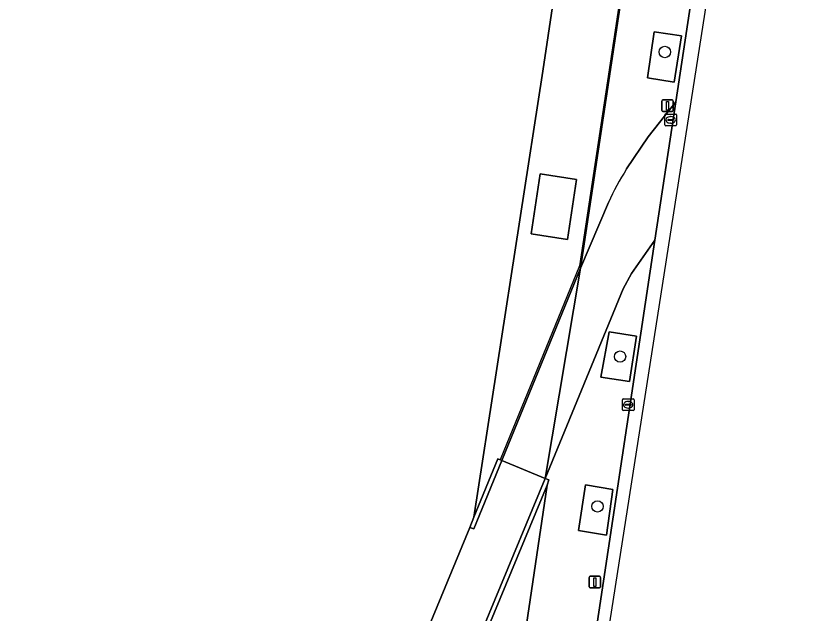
# Model space of a CAD drawing. Extents: x 163008 to 163854, y 382777 to 383982.
# Drawn here: x 163641 to 163709.6, y 382833.6 to 382884.8 of the extents above; entities that cross this region are included whole.
import ezdxf

# ---------------------------------------------------------------- set-up
doc = ezdxf.new("R2010")
doc.units = 0
for name, color, linetype in [('IMGEO_Boom', 7, 'Continuous'), ('IMGEO_Erf', 7, 'Continuous'), ('IMGEO_Groenvoorziening', 7, 'Continuous'), ('IMGEO_Hek', 7, 'Continuous'), ('IMGEO_Kolk', 7, 'Continuous'), ('IMGEO_Lichtmast', 7, 'Continuous'), ('IMGEO_Muur', 7, 'Continuous'), ('IMGEO_Pand', 7, 'Continuous'), ('IMGEO_Rijbaan_lokaal_gesloten', 7, 'Continuous'), ('IMGEO_Rijbaan_lokaal_open', 7, 'Continuous'), ('IMGEO_Voetpad_open', 7, 'Continuous')]:
    doc.layers.add(name, color=color, linetype=linetype)

msp = doc.modelspace()

# ---------------------------------------------------------------- linework, layer by layer
at = {"layer": 'IMGEO_Boom'}
for centre in [(163696.499, 382881.73), (163692.668, 382855.662), (163690.739, 382842.845)]:
    msp.add_circle(centre, 0.489, dxfattribs=at)
at = {"layer": 'IMGEO_Erf'}
for points in [[(163695.192, 382902.377), (163695.593, 382905.038), (163699.126, 382927.727), (163696.771, 382939.336), (163694.944, 382939.641), (163686.07, 382880.075), (163680.173, 382841.91), (163682.212, 382846.916), (163682.423, 382846.829), (163682.563, 382846.772), (163689.287, 382863.234)], [(163688.95, 382870.831), (163688.179, 382865.688), (163685.063, 382866.155), (163685.834, 382871.298)]]:
    msp.add_lwpolyline(points, close=True, dxfattribs=at)
at = {"layer": 'IMGEO_Groenvoorziening'}
for points in [[(163697.915, 382883.098), (163695.594, 382883.457), (163695.022, 382879.526), (163697.302, 382879.146)], [(163694.084, 382857.418), (163691.73, 382857.785), (163691.02, 382853.889), (163693.477, 382853.526)], [(163686.424, 382844.655), (163677.418, 382822.936), (163677.503, 382822.899), (163676.444, 382816.031), (163675.673, 382810.936), (163677.474, 382810.663), (163678.223, 382810.617), (163681.824, 382813.446), (163682.209, 382816.184)], [(163692.041, 382844.291), (163689.714, 382844.69), (163689.118, 382840.778), (163691.494, 382840.376)]]:
    msp.add_lwpolyline(points, close=True, dxfattribs=at)
at = {"layer": 'IMGEO_Hek'}
msp.add_lwpolyline([(163696.717, 382938.956), (163698.941, 382927.911), (163689.192, 382863.442), (163682.423, 382846.829)], dxfattribs=at)
at = {"layer": 'IMGEO_Kolk'}
for p, q in [((163696.497, 382875.496), (163696.497, 382876.348)), ((163696.572, 382876.422), (163697.424, 382876.422)), ((163697.498, 382876.348), (163697.498, 382875.496)), ((163696.756, 382875.916), (163696.756, 382875.928)), ((163697.194, 382875.879), (163696.796, 382875.879)), ((163696.799, 382875.965), (163697.197, 382875.965)), ((163696.985, 382876.202), (163697.01, 382876.202)), ((163697.24, 382875.928), (163697.24, 382875.916)), ((163697.424, 382875.422), (163696.572, 382875.422)), ((163697.008, 382875.642), (163696.983, 382875.642)), ((163692.863, 382851.118), (163692.863, 382851.97)), ((163692.938, 382852.044), (163693.79, 382852.044)), ((163693.351, 382851.824), (163693.376, 382851.824)), ((163693.864, 382851.97), (163693.864, 382851.118)), ((163693.79, 382851.044), (163692.938, 382851.044)), ((163693.122, 382851.538), (163693.122, 382851.55)), ((163693.56, 382851.501), (163693.162, 382851.501)), ((163693.165, 382851.587), (163693.563, 382851.587)), ((163693.374, 382851.264), (163693.349, 382851.264)), ((163693.606, 382851.55), (163693.606, 382851.538))]:
    msp.add_line(p, q, dxfattribs=at)
for points in [[(163696.497, 382875.496), (163696.497, 382876.348)], [(163696.572, 382876.422), (163697.424, 382876.422)], [(163697.498, 382876.348), (163697.498, 382875.496)], [(163697.424, 382875.422), (163696.572, 382875.422)], [(163692.863, 382851.118), (163692.863, 382851.97)], [(163692.938, 382852.044), (163693.79, 382852.044)], [(163693.864, 382851.97), (163693.864, 382851.118)], [(163693.79, 382851.044), (163692.938, 382851.044)]]:
    msp.add_lwpolyline(points, dxfattribs=at)
for centre, radius, start, end in [((163696.574, 382876.346), 0.0765, 91.55205, 178.44795), ((163696.574, 382876.346), 0.0765, 91.55205, 178.44795), ((163697.422, 382876.346), 0.0765, 1.55205, 88.44795), ((163697.422, 382876.346), 0.0765, 1.55205, 88.44795), ((163696.796, 382875.925), 0.0403, 85.87752, 175.75265), ((163696.793, 382875.915), 0.0366, 178.93798, 274.71019), ((163697.197, 382875.922), 0.043, 264.86636, 352.45326), ((163697.201, 382875.927), 0.0386, 1.73085, 96.63898), ((163696.574, 382875.498), 0.0765, 181.55205, 268.44795), ((163696.574, 382875.498), 0.0765, 181.55205, 268.44795), ((163697.422, 382875.498), 0.0765, 271.55205, 358.44795), ((163697.422, 382875.498), 0.0765, 271.55205, 358.44795), ((163692.94, 382851.968), 0.0765, 91.55205, 178.44795), ((163692.94, 382851.968), 0.0765, 91.55205, 178.44795), ((163693.788, 382851.968), 0.0765, 1.55205, 88.44795), ((163693.788, 382851.968), 0.0765, 1.55205, 88.44795), ((163692.94, 382851.12), 0.0765, 181.55205, 268.44795), ((163692.94, 382851.12), 0.0765, 181.55205, 268.44795), ((163693.162, 382851.547), 0.0403, 85.87752, 175.75265), ((163693.159, 382851.537), 0.0366, 178.93798, 274.71019), ((163693.563, 382851.544), 0.043, 264.86636, 352.45326), ((163693.567, 382851.549), 0.0386, 1.73085, 96.63898), ((163693.788, 382851.12), 0.0765, 271.55205, 358.44795), ((163693.788, 382851.12), 0.0765, 271.55205, 358.44795)]:
    msp.add_arc(centre, radius, start, end, dxfattribs=at)
for centre, major_axis, ratio, start_param, end_param in [((163696.984, 382875.922), (-0.387, 0.002), 0.722429, 4.712389, 7.853982), ((163697.009, 382875.922), (-0.39, 0.002), 0.717154, 1.570796, 4.712389), ((163693.35, 382851.544), (-0.387, 0.002), 0.722429, 4.712389, 7.853982), ((163693.375, 382851.544), (-0.39, 0.002), 0.717154, 1.570796, 4.712389)]:
    msp.add_ellipse(centre, major_axis=major_axis, ratio=ratio, start_param=start_param, end_param=end_param, dxfattribs=at)
at = {"layer": 'IMGEO_Lichtmast'}
for p, q in [((163696.23, 382876.725), (163696.23, 382877.525)), ((163696.23, 382877.525), (163696.23, 382876.725)), ((163696.33, 382877.625), (163697.12, 382877.625)), ((163697.12, 382877.625), (163696.33, 382877.625)), ((163697.22, 382877.525), (163697.22, 382876.725)), ((163697.22, 382876.725), (163697.22, 382877.525)), ((163697.12, 382876.625), (163696.33, 382876.625)), ((163696.33, 382876.625), (163697.12, 382876.625)), ((163690.015, 382835.965), (163690.015, 382836.765)), ((163690.015, 382836.765), (163690.015, 382835.965)), ((163690.115, 382836.865), (163690.905, 382836.865)), ((163690.905, 382836.865), (163690.115, 382836.865)), ((163691.005, 382836.765), (163691.005, 382835.965)), ((163691.005, 382835.965), (163691.005, 382836.765)), ((163690.905, 382835.865), (163690.115, 382835.865)), ((163690.115, 382835.865), (163690.905, 382835.865))]:
    msp.add_line(p, q, dxfattribs=at)
for points in [[(163696.65, 382877.5), (163696.8, 382877.5), (163696.8, 382876.75), (163696.65, 382876.75), (163696.65, 382877.5)], [(163690.435, 382836.74), (163690.585, 382836.74), (163690.585, 382835.99), (163690.435, 382835.99), (163690.435, 382836.74)]]:
    msp.add_lwpolyline(points, dxfattribs=at)
for centre, start, end in [((163696.33, 382877.525), 90, 180), ((163696.33, 382877.525), 90, 180), ((163697.12, 382877.525), 0, 90), ((163697.12, 382877.525), 360, 90), ((163696.33, 382876.725), 180, 270), ((163696.33, 382876.725), 180, 270), ((163697.12, 382876.725), 270, 0), ((163697.12, 382876.725), 270, 0), ((163690.115, 382836.765), 90, 180), ((163690.115, 382836.765), 90, 180), ((163690.905, 382836.765), 0, 90), ((163690.905, 382836.765), 360, 90), ((163690.115, 382835.965), 180, 270), ((163690.115, 382835.965), 180, 270), ((163690.905, 382835.965), 270, 0), ((163690.905, 382835.965), 270, 0)]:
    msp.add_arc(centre, 0.1, start, end, dxfattribs=at)
at = {"layer": 'IMGEO_Muur'}
for points in [[(163682.563, 382846.772), (163682.423, 382846.829), (163682.212, 382846.916), (163680.173, 382841.91), (163679.82, 382841.047), (163680.154, 382840.919)], [(163686.424, 382844.655), (163686.579, 382845.117), (163686.253, 382845.231), (163677.64, 382824.469), (163677.068, 382823.09), (163677.418, 382822.936)]]:
    msp.add_lwpolyline(points, close=True, dxfattribs=at)
at = {"layer": 'IMGEO_Pand'}
msp.add_lwpolyline([(163635.329, 382822.122), (163645.496, 382820.628), (163646.643, 382820.46), (163646.725, 382820.448), (163646.696, 382820.25), (163646.902, 382820.219), (163646.94, 382820.467), (163651.593, 382819.768), (163653.717, 382819.449), (163656.645, 382819.009), (163661.241, 382818.318), (163676.444, 382816.031), (163677.503, 382822.899), (163677.418, 382822.936), (163677.068, 382823.09), (163676.82, 382823.198), (163677.069, 382823.766), (163673.358, 382825.389), (163679.82, 382841.047), (163680.173, 382841.91), (163686.07, 382880.075), (163694.944, 382939.641)], dxfattribs=at)
msp.add_lwpolyline([(163688.179, 382865.688), (163688.95, 382870.831), (163685.834, 382871.298), (163685.063, 382866.155)], close=True, dxfattribs=at)
at = {"layer": 'IMGEO_Rijbaan_lokaal_gesloten'}
for points in [[(163689.122, 382815.698), (163709.595, 382946.913)], [(163701.727, 382906.524), (163701.446, 382904.066), (163697.437, 382877.464), (163695.639, 382865.633), (163690.842, 382833.785), (163688.151, 382815.838), (163689.122, 382815.698), (163689.122, 382815.698)]]:
    msp.add_lwpolyline(points, dxfattribs=at)
msp.add_lwpolyline([(163686.253, 382845.231), (163682.563, 382846.772), (163680.154, 382840.919), (163679.82, 382841.047), (163673.358, 382825.389), (163677.069, 382823.766), (163676.82, 382823.198), (163677.068, 382823.09), (163677.64, 382824.469)], close=True, dxfattribs=at)
at = {"layer": 'IMGEO_Rijbaan_lokaal_open'}
msp.add_lwpolyline([(163691.671, 382868.838), (163689.287, 382863.234), (163686.253, 382845.231), (163692.925, 382861.466), (163693.633, 382862.771), (163695.639, 382865.633), (163697.437, 382877.464), (163695.076, 382874.475), (163693.223, 382871.72)], dxfattribs=at)
msp.add_lwpolyline([(163689.287, 382863.234), (163682.563, 382846.772), (163686.253, 382845.231)], close=True, dxfattribs=at)
msp.add_arc((163711.939, 382859.782), 22.199, 147.46889, 155.92486, dxfattribs=at)
at = {"layer": 'IMGEO_Voetpad_open'}
for points in [[(163697.597, 382939.219), (163696.771, 382939.336), (163699.126, 382927.727), (163695.593, 382905.038), (163695.192, 382902.377), (163689.287, 382863.234), (163691.671, 382868.838)], [(163693.223, 382871.72), (163695.076, 382874.475), (163697.437, 382877.464), (163701.446, 382904.066), (163701.727, 382906.524)]]:
    msp.add_lwpolyline(points, dxfattribs=at)
for points in [[(163697.302, 382879.146), (163695.022, 382879.526), (163695.594, 382883.457), (163697.915, 382883.098)], [(163695.639, 382865.633), (163693.633, 382862.771), (163692.925, 382861.466), (163686.253, 382845.231), (163686.579, 382845.117), (163686.424, 382844.655), (163682.209, 382816.184), (163685.371, 382815.622), (163685.854, 382819.297), (163688.25, 382818.957), (163687.777, 382815.358), (163688.077, 382815.325), (163688.151, 382815.838), (163690.842, 382833.785)], [(163693.477, 382853.526), (163691.02, 382853.889), (163691.73, 382857.785), (163694.084, 382857.418)], [(163691.494, 382840.376), (163689.118, 382840.778), (163689.714, 382844.69), (163692.041, 382844.291)]]:
    msp.add_lwpolyline(points, close=True, dxfattribs=at)
msp.add_arc((163711.939, 382859.782), 22.199, 147.46889, 155.92486, dxfattribs=at)

doc.saveas('drawing.dxf')
